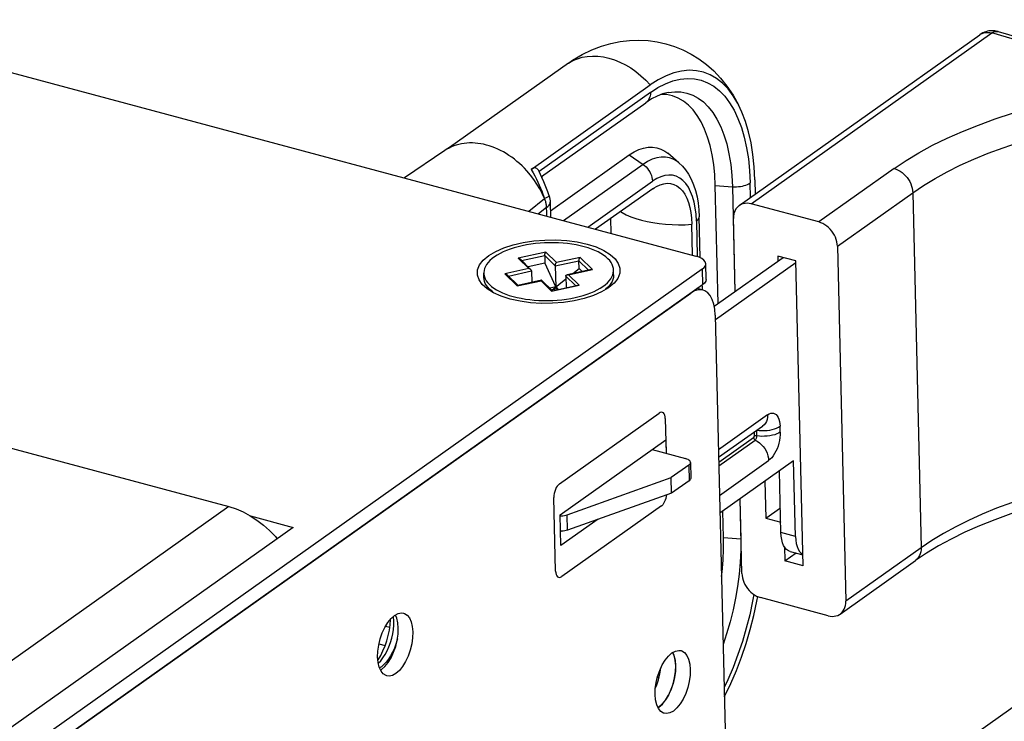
# Model space of a CAD drawing. Header units: millimetres. Extents: x 6 to 414, y 7 to 290.
# Tile 273 of 341: x 179.88 to 184.43, y 152.11 to 155.36. Entities that reach past the tile are written whole.
import ezdxf

# ---------------------------------------------------------------- set-up
doc = ezdxf.new("R2010")
doc.units = ezdxf.units.MM
doc.header["$LTSCALE"] = 23.1
doc.layers.get('0').update_dxf_attribs({"linetype": 'CONTINUOUS'})
for name, color, linetype in [('_103596', 7, 'CONTINUOUS'), ('_110275', 7, 'CONTINUOUS'), ('_36942', 7, 'CONTINUOUS'), ('_4120', 7, 'CONTINUOUS'), ('_50440', 7, 'CONTINUOUS'), ('_55275', 7, 'CONTINUOUS'), ('_60383', 7, 'CONTINUOUS')]:
    doc.layers.add(name, color=color, linetype=linetype)

msp = doc.modelspace()

# ---------------------------------------------------------------- linework, layer by layer
at = {"color": 4, "linetype": 'Continuous'}
for p, q in [((182.3748, 153.2132), (182.8356, 153.5399)), ((182.8637, 153.5144), (182.8675, 153.3534)), ((182.3569, 152.809), (182.3488, 153.1492)), ((182.8457, 153.1102), (182.385, 152.7835))]:
    msp.add_line(p, q, dxfattribs=at)
at = {"color": 7, "linetype": 'Continuous'}
msp.add_line((185.6458, 153.0124), (183.8138, 151.713), dxfattribs=at)
at = {"color": 4, "linetype": 'Continuous'}
for points in [[(182.8637, 153.5144), (182.863, 153.5227), (182.8613, 153.53), (182.8586, 153.5359), (182.855, 153.5404), (182.8508, 153.543), (182.8461, 153.5439), (182.8409, 153.5428), (182.8356, 153.5399)], [(182.3748, 153.2132), (182.3696, 153.2086), (182.3646, 153.2024), (182.36, 153.195), (182.356, 153.1864), (182.3528, 153.1773), (182.3505, 153.1678), (182.3491, 153.1584), (182.3488, 153.1492)], [(182.8554, 153.1201), (182.8591, 153.1257), (182.8625, 153.1322), (182.8655, 153.1392), (182.868, 153.1466), (182.8698, 153.1542), (182.8711, 153.1618)], [(182.8457, 153.1102), (182.8473, 153.1114), (182.849, 153.1129), (182.8506, 153.1144), (182.8523, 153.1162), (182.8538, 153.118), (182.8554, 153.1201)], [(182.3569, 152.809), (182.3569, 152.8076), (182.357, 152.8062), (182.3571, 152.8047), (182.3572, 152.8034), (182.3574, 152.8021), (182.3576, 152.8007)], [(182.3576, 152.8007), (182.3593, 152.7934), (182.362, 152.7874), (182.3655, 152.783), (182.3698, 152.7803), (182.3745, 152.7795), (182.3797, 152.7805), (182.385, 152.7835)]]:
    msp.add_lwpolyline(points, dxfattribs=at)
at = {"layer": '_103596', "color": 7, "linetype": 'Continuous'}
for p, q in [((183.0901, 154.0339), (183.4082, 154.2595)), ((183.0954, 153.9719), (183.4677, 154.236)), ((183.3366, 153.5315), (183.1096, 153.3705)), ((183.3131, 153.4784), (183.1105, 153.3346)), ((183.2746, 153.451), (183.275, 153.4323)), ((183.2871, 153.4343), (183.2865, 153.4595)), ((183.3954, 153.4519), (183.3947, 153.4788)), ((183.2724, 153.4257), (183.111, 153.3113)), ((183.1114, 153.2961), (183.2793, 153.4152)), ((182.8026, 153.3709), (182.9574, 153.3293)), ((183.1146, 153.159), (183.3416, 153.32)), ((183.4574, 153.3185), (183.1166, 153.0767)), ((183.4657, 152.9693), (183.4574, 153.3185)), ((182.9723, 153.2988), (182.891, 153.2412)), ((182.9723, 153.2988), (182.974, 153.2272)), ((182.9803, 153.3113), (182.982, 153.2397)), ((183.3985, 152.9874), (183.3917, 153.2719)), ((182.4102, 153.0697), (182.891, 153.2412)), ((182.8927, 153.1695), (182.891, 153.2412)), ((182.974, 153.2272), (182.8927, 153.1695)), ((182.8927, 153.1695), (182.4119, 152.9981)), ((182.4041, 153.0678), (182.4102, 153.0697)), ((182.4119, 152.9981), (182.4102, 153.0697)), ((183.4657, 152.9693), (183.3985, 152.9874)), ((183.4409, 152.9002), (183.4998, 152.8844))]:
    msp.add_line(p, q, dxfattribs=at)
for points in [[(183.3366, 153.5315), (183.344, 153.5359), (183.3512, 153.5386), (183.3582, 153.5396), (183.3649, 153.5389), (183.3711, 153.5365), (183.3768, 153.5325), (183.3818, 153.5268), (183.3861, 153.5197), (183.3896, 153.5112), (183.3922, 153.5014), (183.3939, 153.4906), (183.3947, 153.4788)], [(183.3366, 153.5315), (183.3362, 153.5207), (183.3343, 153.5104), (183.3311, 153.501), (183.3266, 153.4925), (183.3208, 153.4851), (183.3139, 153.4789), (183.3131, 153.4784)], [(183.3954, 153.4519), (183.388, 153.4474), (183.3793, 153.4433), (183.3696, 153.4398), (183.3589, 153.4369), (183.3475, 153.4346), (183.3355, 153.4331), (183.3233, 153.4323), (183.311, 153.4322), (183.2988, 153.4329), (183.2871, 153.4343)], [(183.2885, 153.4609), (183.2982, 153.4597), (183.3103, 153.459), (183.3226, 153.4591), (183.3349, 153.4599), (183.3468, 153.4615), (183.3582, 153.4638), (183.3689, 153.4667), (183.3787, 153.4702), (183.3873, 153.4743), (183.3947, 153.4788)], [(183.3954, 153.4519), (183.3951, 153.4394), (183.394, 153.4266), (183.3919, 153.4135), (183.3889, 153.4004), (183.3851, 153.3875), (183.3805, 153.3751), (183.3752, 153.3632), (183.3693, 153.3522), (183.3629, 153.3423), (183.3561, 153.3334), (183.349, 153.3261), (183.3416, 153.32)], [(183.2724, 153.4257), (183.2731, 153.4265), (183.2737, 153.4274), (183.2743, 153.4285), (183.2747, 153.4297), (183.275, 153.431), (183.275, 153.4323)], [(183.2724, 153.4257), (183.2726, 153.4237), (183.2733, 153.4216), (183.2744, 153.4196), (183.2758, 153.4178), (183.2775, 153.4163), (183.2793, 153.4152)], [(183.2871, 153.4343), (183.2849, 153.4345), (183.2826, 153.4345), (183.2804, 153.4342), (183.2783, 153.4338), (183.2765, 153.4331), (183.275, 153.4323)], [(183.2793, 153.4152), (183.2809, 153.4165), (183.2824, 153.4184), (183.2837, 153.4206), (183.2849, 153.4231), (183.2859, 153.4259), (183.2866, 153.4287), (183.287, 153.4316), (183.2871, 153.4343)], [(183.2793, 153.4152), (183.2893, 153.4096), (183.2989, 153.4026), (183.3079, 153.3946), (183.3161, 153.3855), (183.3234, 153.3755), (183.3296, 153.3649), (183.3346, 153.3539), (183.3383, 153.3425), (183.3407, 153.3312), (183.3416, 153.32)], [(182.9803, 153.3113), (182.9802, 153.3123), (182.9792, 153.3157), (182.9769, 153.319), (182.9735, 153.3221), (182.9691, 153.3249), (182.9637, 153.3273), (182.9574, 153.3293)], [(182.9723, 153.2988), (182.9761, 153.302), (182.9787, 153.3053), (182.98, 153.3088), (182.9803, 153.3113)], [(182.982, 153.2397), (182.9817, 153.2372), (182.9803, 153.2337), (182.9778, 153.2304), (182.974, 153.2272)], [(182.3784, 153.0646), (182.3836, 153.0647), (182.3907, 153.0653), (182.3976, 153.0663), (182.4041, 153.0678)], [(182.4119, 152.9981), (182.4058, 152.9962), (182.3993, 152.9947), (182.3924, 152.9937), (182.3853, 152.9931), (182.3825, 152.993)], [(183.4409, 152.9002), (183.4328, 152.9034), (183.4245, 152.9093), (183.4172, 152.9175), (183.411, 152.9279), (183.4059, 152.9403), (183.4021, 152.9545), (183.3996, 152.9702), (183.3985, 152.9874)], [(183.4657, 152.9693), (183.4668, 152.9521), (183.4693, 152.9365), (183.4731, 152.9223), (183.4782, 152.9099), (183.4845, 152.8995), (183.4918, 152.8913), (183.4997, 152.8856)], [(181.5355, 152.3965), (181.5368, 152.3984), (181.5483, 152.4184), (181.5588, 152.4399), (181.5682, 152.4628), (181.5763, 152.4868), (181.5831, 152.5115), (181.5883, 152.5365), (181.592, 152.5613), (181.5939, 152.5853), (181.594, 152.5871)], [(181.6091, 152.5784), (181.608, 152.5965), (181.6075, 152.5998)], [(181.5372, 152.383), (181.5481, 152.3944), (181.5587, 152.4081), (181.5687, 152.4236), (181.5779, 152.4407), (181.5861, 152.4591), (181.5933, 152.4785), (181.5992, 152.4985), (181.6038, 152.5189), (181.6071, 152.5392), (181.6089, 152.5592), (181.6091, 152.5784)], [(181.6253, 152.4958), (181.6244, 152.4916), (181.6184, 152.4715), (181.6113, 152.4522), (181.6031, 152.434), (181.594, 152.417), (181.5841, 152.4016), (181.5736, 152.3879)], [(181.5736, 152.3879), (181.5626, 152.3764), (181.5514, 152.3671), (181.5428, 152.3619)]]:
    msp.add_lwpolyline(points, dxfattribs=at)
at = {"layer": '_110275', "color": 7, "linetype": 'Continuous'}
for p, q in [((183.2051, 154.4991), (184.3177, 155.2895)), ((183.2609, 154.5071), (184.3734, 155.2975)), ((184.6256, 155.2246), (184.3734, 155.2975)), ((184.3984, 155.305), (184.4034, 155.304)), ((184.4034, 155.304), (184.4014, 155.3045)), ((184.4034, 155.304), (184.6555, 155.2311)), ((183.922, 154.6709), (183.5735, 154.4234)), ((183.6597, 154.3113), (184.0082, 154.5589)), ((184.0082, 154.5589), (184.047, 152.9171)), ((183.5735, 154.4234), (183.2609, 154.5071)), ((183.1869, 154.1026), (183.1789, 154.4401)), ((183.6597, 154.3113), (183.6986, 152.6695)), ((183.4676, 154.2436), (183.3835, 154.2661)), ((183.3835, 154.2661), (183.3841, 154.2424)), ((183.501, 152.8337), (183.4676, 154.2436)), ((183.3247, 153.2243), (183.3287, 153.0533)), ((183.2178, 152.7983), (183.2097, 153.1428)), ((183.3287, 153.0533), (183.3958, 153.1015)), ((183.3287, 153.0533), (183.3974, 153.0349)), ((183.4154, 152.9206), (183.4169, 152.8562)), ((184.047, 152.9171), (183.6986, 152.6695)), ((183.4169, 152.8562), (183.4684, 152.8928)), ((183.6725, 152.6105), (184.0209, 152.8581)), ((183.501, 152.8337), (183.4169, 152.8562)), ((183.6167, 152.6025), (183.304, 152.6863))]:
    msp.add_line(p, q, dxfattribs=at)
for points in [[(184.4014, 155.3045), (184.3942, 155.3062), (184.3871, 155.3073), (184.3801, 155.3079), (184.3732, 155.3079), (184.3664, 155.3075), (184.3596, 155.3067), (184.3529, 155.3054), (184.3462, 155.3035), (184.3393, 155.3012), (184.3323, 155.2981), (184.325, 155.2942), (184.3177, 155.2895)], [(184.3215, 155.292), (184.3291, 155.2957), (184.3372, 155.2984), (184.3458, 155.2999), (184.3548, 155.3002), (184.364, 155.2994), (184.3734, 155.2975)], [(184.3734, 155.2975), (184.3798, 155.3011), (184.3862, 155.3036), (184.3924, 155.3049), (184.3984, 155.305)], [(183.922, 154.6709), (183.9771, 154.7079), (184.0363, 154.7436), (184.0995, 154.778), (184.1666, 154.8109), (184.2373, 154.8422), (184.3115, 154.8719), (184.389, 154.8999), (184.4695, 154.926), (184.5527, 154.9503), (184.6386, 154.9727)], [(184.0082, 154.5589), (184.0577, 154.5922), (184.1109, 154.6245), (184.1675, 154.6557), (184.2274, 154.6855), (184.2905, 154.7141), (184.3566, 154.7413), (184.4256, 154.767), (184.4972, 154.7912), (184.5714, 154.8138), (184.6478, 154.8347)], [(183.922, 154.6709), (183.9314, 154.6678), (183.9407, 154.6637), (183.9499, 154.6585), (183.9587, 154.6523), (183.967, 154.6452), (183.9749, 154.6373), (183.982, 154.6288), (183.9885, 154.6196), (183.9941, 154.61), (183.9989, 154.5999), (184.0027, 154.5897), (184.0056, 154.5794), (184.0074, 154.569), (184.0082, 154.5589)], [(183.2051, 154.4991), (183.2021, 154.4968), (183.196, 154.4911), (183.1907, 154.4844), (183.1864, 154.4768), (183.183, 154.4685), (183.1806, 154.4596), (183.1793, 154.4501), (183.1789, 154.4401)], [(183.2609, 154.5071), (183.2514, 154.5091), (183.2421, 154.5099), (183.2331, 154.5095), (183.2245, 154.508), (183.2164, 154.5054), (183.2089, 154.5016), (183.2051, 154.4991)], [(183.6186, 154.3976), (183.6103, 154.4047), (183.6015, 154.4109), (183.5924, 154.4161), (183.5831, 154.4202), (183.5735, 154.4234)], [(183.6597, 154.3113), (183.6589, 154.3216), (183.6571, 154.3319), (183.6542, 154.3423), (183.6504, 154.3525), (183.6457, 154.3625), (183.64, 154.3721), (183.6336, 154.3812), (183.6264, 154.3898), (183.6186, 154.3976)], [(184.6867, 153.1929), (184.6103, 153.1719), (184.5361, 153.1494), (184.4645, 153.1252), (184.3955, 153.0995), (184.3294, 153.0723), (184.2663, 153.0437), (184.2064, 153.0138), (184.1497, 152.9827), (184.0966, 152.9504), (184.047, 152.9171)], [(184.7035, 153.1443), (184.62, 153.1225), (184.5393, 153.099), (184.4617, 153.0737), (184.3872, 153.0468), (184.3163, 153.0183), (184.2491, 152.9885), (184.1857, 152.9574), (184.1265, 152.9252), (184.0715, 152.892), (184.0209, 152.8581)], [(184.047, 152.9171), (184.0468, 152.9072), (184.0454, 152.8977), (184.043, 152.8888), (184.0396, 152.8805), (184.0353, 152.8729), (184.03, 152.8662), (184.0239, 152.8604), (184.0209, 152.8581)], [(183.2178, 152.7983), (183.2186, 152.788), (183.2204, 152.7777), (183.2233, 152.7674), (183.2271, 152.7571), (183.2319, 152.7472), (183.2375, 152.7376), (183.244, 152.7284), (183.2511, 152.7199), (183.2589, 152.712), (183.2672, 152.705), (183.276, 152.6988), (183.2852, 152.6936), (183.2945, 152.6894), (183.304, 152.6863)], [(183.6724, 152.6105), (183.6755, 152.6128), (183.6816, 152.6186), (183.6868, 152.6253), (183.6912, 152.6328), (183.6945, 152.6411), (183.6969, 152.6501), (183.6983, 152.6595), (183.6986, 152.6695)], [(183.6167, 152.6025), (183.6262, 152.6006), (183.6354, 152.5998), (183.6444, 152.6001), (183.653, 152.6016), (183.6611, 152.6043), (183.6686, 152.608), (183.6724, 152.6105)]]:
    msp.add_lwpolyline(points, dxfattribs=at)
at = {"layer": '_36942', "color": 7, "linetype": 'Continuous'}
for p, q in [((182.4162, 155.1586), (181.8658, 154.7682)), ((182.4162, 155.1586), (182.4353, 155.1714)), ((182.2438, 154.6667), (182.7942, 155.0571)), ((182.795, 155.0223), (182.2809, 154.6576)), ((182.8776, 155.0226), (182.8777, 155.0226)), ((182.2919, 154.633), (182.7741, 154.975)), ((182.8005, 154.9922), (182.7741, 154.975)), ((181.8454, 154.754), (181.6581, 154.627)), ((181.8561, 154.7616), (181.8449, 154.7536)), ((181.8538, 154.7594), (181.8454, 154.754)), ((181.856, 154.7615), (181.8658, 154.7682)), ((182.3325, 154.4745), (182.6975, 154.7334)), ((182.6975, 154.7334), (182.7609, 154.6898)), ((182.927, 154.6969), (182.875, 154.741)), ((182.7609, 154.6898), (182.394, 154.4295)), ((182.2809, 154.6576), (182.281, 154.6573)), ((182.295, 154.6259), (182.2948, 154.6351)), ((182.5054, 154.3996), (182.8048, 154.612)), ((183.0949, 154.592), (183.1739, 154.5866)), ((183.1079, 154.0465), (183.0949, 154.592)), ((183.1739, 154.5866), (183.1854, 154.1015)), ((183.258, 154.5367), (183.2564, 154.6039)), ((183.2775, 154.6188), (183.2791, 154.5517)), ((182.8056, 154.5771), (182.5416, 154.3899)), ((182.8056, 154.5771), (182.8127, 154.5819)), ((182.2331, 154.4727), (182.3059, 154.5317)), ((182.3316, 154.5156), (182.3332, 154.4458)), ((182.3153, 154.4905), (182.2775, 154.4608)), ((182.3159, 154.4687), (182.3153, 154.4905)), ((182.3164, 154.4503), (182.3159, 154.4687)), ((182.6106, 154.4388), (182.6122, 154.371)), ((182.9903, 154.2695), (182.9869, 154.4127)), ((183.008, 154.4277), (183.0118, 154.2657)), ((183.0252, 154.2579), (183.0208, 154.4476)), ((183.2081, 153.1417), (183.2125, 152.9574)), ((183.1335, 152.9627), (183.1306, 153.0867)), ((183.2125, 152.9574), (183.1335, 152.9627)), ((183.2141, 152.9573), (183.2125, 152.9574)), ((182.8357, 152.3204), (182.8265, 152.3138))]:
    msp.add_line(p, q, dxfattribs=at)
for points in [[(182.4353, 155.1715), (182.4798, 155.1976), (182.5243, 155.219), (182.5684, 155.236), (182.6122, 155.2489), (182.6558, 155.2578), (182.699, 155.263), (182.7418, 155.2645), (182.7841, 155.2624), (182.826, 155.2567), (182.867, 155.2475)], [(182.867, 155.2475), (182.9066, 155.2351), (182.9454, 155.2192), (182.983, 155.2), (183.0194, 155.1773), (183.0543, 155.1513), (183.0877, 155.1217), (183.1193, 155.0885), (183.1492, 155.0516), (183.1771, 155.0106), (183.2026, 154.9656)], [(182.4162, 155.1586), (182.4361, 155.1697), (182.4573, 155.1786), (182.4796, 155.1851), (182.503, 155.1892), (182.5272, 155.1909), (182.5522, 155.1901), (182.5777, 155.1869), (182.6034, 155.1812)], [(182.6034, 155.1812), (182.6291, 155.1731), (182.6545, 155.1627), (182.6796, 155.1502), (182.7041, 155.1355), (182.7281, 155.1187), (182.7512, 155.0999), (182.7733, 155.0794), (182.7942, 155.0571)], [(183.2026, 154.9655), (183.1993, 154.9718), (183.1779, 155.0075), (183.1542, 155.0387), (183.1284, 155.0654), (183.1007, 155.0872), (183.0712, 155.1042), (183.0401, 155.1162), (183.0076, 155.1231), (182.9738, 155.1249), (182.9391, 155.1215), (182.9035, 155.113), (182.8674, 155.0994), (182.831, 155.0807), (182.7942, 155.0571)], [(182.795, 155.0223), (182.8301, 155.0448), (182.8649, 155.0626), (182.8994, 155.0756), (182.9334, 155.0837), (182.9665, 155.0869), (182.9987, 155.0853), (183.0297, 155.0787), (183.0594, 155.0673), (183.0876, 155.051), (183.1141, 155.0302), (183.1387, 155.0047), (183.1613, 154.9749), (183.1818, 154.9408), (183.2, 154.9027), (183.2158, 154.8608), (183.2292, 154.8154), (183.24, 154.7667), (183.2482, 154.715), (183.2536, 154.6608), (183.2564, 154.6039)], [(182.795, 155.0223), (182.7948, 155.0139), (182.7935, 155.0059), (182.7914, 154.9985), (182.7885, 154.9917), (182.7847, 154.9855), (182.78, 154.98), (182.7741, 154.9751)], [(182.8776, 155.0226), (182.8515, 155.0158), (182.8265, 155.0058), (182.8005, 154.9922)], [(183.0949, 154.592), (183.0925, 154.6417), (183.0878, 154.689), (183.0806, 154.7341), (183.0712, 154.7766), (183.0595, 154.8163), (183.0457, 154.8529), (183.0298, 154.8861), (183.0119, 154.9158), (182.9922, 154.9419), (182.9707, 154.9641), (182.9476, 154.9823), (182.923, 154.9965), (182.8971, 155.0064), (182.87, 155.0122), (182.8456, 155.0135)], [(182.8777, 155.0226), (182.9084, 155.0259), (182.9363, 155.0248), (182.9639, 155.0195), (182.9906, 155.0099), (183.0159, 154.9962), (183.0399, 154.9783), (183.0625, 154.9561), (183.0835, 154.9297), (183.1028, 154.8989), (183.1201, 154.8641), (183.135, 154.8263), (183.1477, 154.7848), (183.1582, 154.7387), (183.1662, 154.6896), (183.1714, 154.6388), (183.1739, 154.5866)], [(183.2775, 154.6188), (183.2746, 154.6784), (183.2689, 154.7353), (183.2603, 154.7894), (183.249, 154.8404), (183.235, 154.888), (183.2184, 154.9319), (183.2026, 154.9655)], [(181.9216, 154.7851), (181.9094, 154.7824), (181.8976, 154.7791), (181.8862, 154.7751), (181.8751, 154.7705), (181.8643, 154.7653), (181.8538, 154.7594)], [(181.998, 154.7871), (181.9849, 154.7885), (181.9719, 154.7891), (181.959, 154.7891), (181.9463, 154.7885), (181.9338, 154.7871), (181.9216, 154.7851)], [(182.0762, 154.7662), (182.0631, 154.7712), (182.05, 154.7756), (182.037, 154.7794), (182.024, 154.7826), (182.011, 154.7852), (181.998, 154.7871)], [(182.6975, 154.7334), (182.7197, 154.7474), (182.7415, 154.7581), (182.7632, 154.7655), (182.7844, 154.7694), (182.805, 154.7699), (182.8249, 154.767), (182.8439, 154.7606), (182.8619, 154.7509), (182.875, 154.741)], [(181.8658, 154.7682), (181.8593, 154.7638), (181.856, 154.7615)], [(182.1538, 154.7228), (182.1413, 154.7314), (182.1286, 154.7395), (182.1156, 154.7471), (182.1026, 154.7541), (182.0894, 154.7604), (182.0762, 154.7662)], [(182.927, 154.6969), (182.9176, 154.7042), (182.9009, 154.7139), (182.883, 154.7205), (182.8643, 154.7238), (182.8447, 154.7238), (182.8241, 154.7203), (182.803, 154.7133), (182.7819, 154.7031), (182.7609, 154.6898)], [(182.2236, 154.6601), (182.2127, 154.6717), (182.2015, 154.6829), (182.1901, 154.6935), (182.1783, 154.7037), (182.1662, 154.7135), (182.1538, 154.7228)], [(182.7609, 154.6898), (182.7683, 154.6842), (182.7751, 154.6779), (182.7814, 154.671), (182.787, 154.6636), (182.792, 154.6557), (182.7963, 154.6473), (182.7998, 154.6386), (182.8024, 154.6297), (182.804, 154.6208), (182.8047, 154.612)], [(182.927, 154.6969), (182.9428, 154.682), (182.9577, 154.6644), (182.9715, 154.6441), (182.9839, 154.6212), (182.9946, 154.5959), (183.0036, 154.5687), (183.0106, 154.54), (183.0158, 154.51), (183.0191, 154.4792), (183.0208, 154.4476)], [(182.3059, 154.5317), (182.2954, 154.5544), (182.2836, 154.5768), (182.2703, 154.5988), (182.2558, 154.6202), (182.2402, 154.6406), (182.2236, 154.6601)], [(182.2809, 154.6576), (182.2776, 154.6635), (182.2738, 154.6679), (182.2697, 154.671), (182.2652, 154.6728), (182.2604, 154.6733), (182.2552, 154.6724), (182.2497, 154.6703), (182.2438, 154.6667)], [(182.2438, 154.6668), (182.2524, 154.6512), (182.2604, 154.6361), (182.2679, 154.6214), (182.2748, 154.6072), (182.2814, 154.5931), (182.2874, 154.5797), (182.2924, 154.568), (182.297, 154.5566), (182.3016, 154.5443), (182.3059, 154.5317)], [(182.3268, 154.5439), (182.3205, 154.5625), (182.3115, 154.5864), (182.3024, 154.6089), (182.2933, 154.6298), (182.281, 154.6573)], [(183.008, 154.4277), (183.0063, 154.4589), (183.0027, 154.4881), (182.9973, 154.5156), (182.9901, 154.5408), (182.9812, 154.5636), (182.9707, 154.5838), (182.9587, 154.6011), (182.9453, 154.6155), (182.9306, 154.6266), (182.9147, 154.6346), (182.8979, 154.6392), (182.8803, 154.6405), (182.8619, 154.6383), (182.8431, 154.6329), (182.8241, 154.6241), (182.8048, 154.612)], [(182.8127, 154.5819), (182.8228, 154.5879), (182.8398, 154.5957), (182.8566, 154.6006), (182.8729, 154.6025), (182.8887, 154.6014), (182.9037, 154.5973), (182.9178, 154.5902), (182.931, 154.5802), (182.9429, 154.5674), (182.9537, 154.552), (182.963, 154.534), (182.971, 154.5136), (182.9774, 154.4911), (182.9822, 154.4666), (182.9853, 154.4405), (182.9869, 154.4127)], [(183.1739, 154.5866), (183.1834, 154.5862), (183.1928, 154.5864), (183.2021, 154.587), (183.2112, 154.5881), (183.2201, 154.5896), (183.2286, 154.5916), (183.2366, 154.5941), (183.244, 154.597), (183.2506, 154.6002), (183.2564, 154.6038)], [(182.3268, 154.5439), (182.3268, 154.5434), (182.3256, 154.542), (182.3229, 154.54), (182.3187, 154.5376), (182.3129, 154.5348), (182.3058, 154.5317)], [(182.3268, 154.5439), (182.3288, 154.5367), (182.3303, 154.5294), (182.3312, 154.522), (182.3316, 154.5156)], [(182.3153, 154.4905), (182.3152, 154.4927), (182.315, 154.495), (182.3148, 154.4974), (182.3146, 154.4998), (182.3142, 154.5022), (182.3139, 154.5047), (182.3134, 154.5073), (182.3129, 154.5099), (182.3123, 154.5126), (182.3116, 154.5152), (182.3109, 154.5179), (182.31, 154.5206), (182.3091, 154.5234), (182.3082, 154.5261), (182.3071, 154.5289), (182.3058, 154.5317)], [(182.3153, 154.4905), (182.3215, 154.4955), (182.3263, 154.5008), (182.3296, 154.5063), (182.3313, 154.5119), (182.3316, 154.5156)], [(182.6569, 154.4717), (182.6641, 154.4671), (182.6836, 154.4571), (182.705, 154.4478), (182.7284, 154.4394), (182.7535, 154.4319)], [(182.7535, 154.4319), (182.7795, 154.4256), (182.8069, 154.4203), (182.8355, 154.4162), (182.8649, 154.4131), (182.895, 154.4112), (182.9256, 154.4105), (182.9563, 154.411), (182.9869, 154.4127)], [(183.008, 154.4277), (183.0127, 154.4314), (183.0163, 154.4354), (183.0189, 154.4394), (183.0203, 154.4436), (183.0208, 154.4476)], [(183.1235, 152.784), (183.1263, 152.8053), (183.1311, 152.8589), (183.1335, 152.9113), (183.1335, 152.9627)], [(183.2125, 152.9574), (183.2125, 152.9047), (183.21, 152.8503), (183.2051, 152.7943), (183.1977, 152.738), (183.1884, 152.6836), (183.1771, 152.6295), (183.1633, 152.5743), (183.1474, 152.5193), (183.131, 152.4698)], [(183.2732, 152.7008), (183.2678, 152.6695), (183.2544, 152.6069), (183.2385, 152.5447), (183.2203, 152.4831), (183.1999, 152.4227), (183.1772, 152.3638), (183.1526, 152.3067), (183.1357, 152.2715)], [(183.1367, 152.2276), (183.1392, 152.2323), (183.1669, 152.2899), (183.1927, 152.3497), (183.2164, 152.4115), (183.2379, 152.4748), (183.257, 152.5392), (183.2736, 152.6044), (183.2876, 152.6699), (183.2912, 152.6909)]]:
    msp.add_lwpolyline(points, dxfattribs=at)
at = {"layer": '_4120', "color": 7, "linetype": 'Continuous'}
for p, q in [((182.3114, 154.2835), (182.1835, 154.2557)), ((182.1995, 154.2453), (182.3065, 154.2685)), ((182.3065, 154.2685), (182.3553, 154.2207)), ((182.3065, 154.2685), (182.3073, 154.2327)), ((182.3602, 154.2356), (182.3114, 154.2835)), ((182.1835, 154.2557), (182.2323, 154.2078)), ((182.2427, 154.2029), (182.1938, 154.2508)), ((182.3073, 154.2327), (182.2295, 154.2158)), ((182.3073, 154.2327), (182.3632, 154.1107)), ((182.3553, 154.2207), (182.4649, 154.2445)), ((182.4698, 154.2594), (182.3602, 154.2356)), ((182.4649, 154.2445), (182.5093, 154.201)), ((182.4658, 154.2087), (182.4649, 154.2445)), ((182.5267, 154.2036), (182.4698, 154.2594)), ((182.0253, 154.1652), (182.0248, 154.1867)), ((182.2323, 154.2078), (182.1227, 154.184)), ((182.1249, 154.1835), (182.1227, 154.184)), ((182.1227, 154.184), (182.1797, 154.1281)), ((182.1831, 154.1301), (182.133, 154.1791)), ((182.1387, 154.1736), (182.2457, 154.1968)), ((182.2457, 154.1968), (182.247, 154.144)), ((182.3553, 154.2207), (182.3576, 154.1228)), ((182.5205, 154.2034), (182.4109, 154.1796)), ((182.4171, 154.1797), (182.5267, 154.2036)), ((182.466, 154.1319), (182.4171, 154.1797)), ((182.4361, 154.1851), (182.4658, 154.2087)), ((182.4658, 154.2087), (182.4801, 154.1946)), ((182.6252, 154.1794), (182.6246, 154.2009)), ((182.1797, 154.1281), (182.2893, 154.1519)), ((182.2917, 154.1537), (182.1821, 154.1299)), ((182.2893, 154.1519), (182.3381, 154.1041)), ((182.3415, 154.106), (182.2933, 154.1532)), ((182.3381, 154.1041), (182.466, 154.1319)), ((182.3393, 154.1082), (182.4044, 154.16)), ((182.3405, 154.1058), (182.4597, 154.1317)), ((182.4041, 154.1728), (182.4485, 154.1293)), ((182.4041, 154.1728), (182.4054, 154.1199)), ((182.6217, 154.1577), (182.6177, 154.1482)), ((182.3576, 154.1228), (182.3304, 154.1169)), ((182.3511, 154.1081), (182.3576, 154.1228)), ((182.3576, 154.1228), (182.3687, 154.1119))]:
    msp.add_line(p, q, dxfattribs=at)
for points in [[(182.5987, 154.2533), (182.5893, 154.2617), (182.5785, 154.2698), (182.5665, 154.2774), (182.5532, 154.2847), (182.5387, 154.2914), (182.5232, 154.2977), (182.5067, 154.3034), (182.4892, 154.3086), (182.4709, 154.3132), (182.4518, 154.3172), (182.4321, 154.3205), (182.4119, 154.3232), (182.3912, 154.3253), (182.3701, 154.3267), (182.3489, 154.3274), (182.3275, 154.3274), (182.3061, 154.3267), (182.2848, 154.3254), (182.2637, 154.3234), (182.2429, 154.3207), (182.2225, 154.3174), (182.2027, 154.3135), (182.1835, 154.3089), (182.165, 154.3038), (182.1473, 154.2981), (182.1305, 154.2918), (182.1147, 154.2851), (182.1, 154.2779), (182.0864, 154.2703), (182.074, 154.2623), (182.063, 154.254), (182.0532, 154.2453), (182.0448, 154.2364), (182.0378, 154.2273), (182.0323, 154.2179), (182.0283, 154.2085), (182.0258, 154.199), (182.0248, 154.1895), (182.0248, 154.1867)], [(182.3065, 154.2685), (182.3065, 154.2691), (182.3065, 154.2697), (182.3066, 154.2704), (182.3066, 154.271), (182.3067, 154.2717), (182.3068, 154.2724), (182.3069, 154.2732), (182.3071, 154.2739), (182.3073, 154.2747), (182.3075, 154.2755), (182.3078, 154.2764), (182.308, 154.2772), (182.3084, 154.2781), (182.3087, 154.2789), (182.3091, 154.2798), (182.3095, 154.2806), (182.3099, 154.2814), (182.3104, 154.2822), (182.3109, 154.2828), (182.3114, 154.2835)], [(182.1938, 154.2508), (182.1931, 154.2514), (182.1923, 154.2521), (182.1915, 154.2527), (182.1905, 154.2533), (182.1895, 154.2538), (182.1884, 154.2543), (182.1872, 154.2547), (182.186, 154.2551), (182.1848, 154.2554), (182.1835, 154.2557)], [(182.3553, 154.2207), (182.3553, 154.2212), (182.3553, 154.2219), (182.3554, 154.2225), (182.3554, 154.2231), (182.3555, 154.2238), (182.3556, 154.2245), (182.3558, 154.2253), (182.3559, 154.226), (182.3561, 154.2268), (182.3563, 154.2277), (182.3566, 154.2285), (182.3569, 154.2293), (182.3572, 154.2302), (182.3575, 154.2311), (182.3579, 154.2319), (182.3583, 154.2327)], [(182.3583, 154.2327), (182.3588, 154.2335), (182.3592, 154.2343), (182.3597, 154.235), (182.3602, 154.2356)], [(182.4649, 154.2445), (182.4649, 154.2451), (182.4649, 154.2457), (182.465, 154.2463), (182.465, 154.247), (182.4651, 154.2477), (182.4652, 154.2484), (182.4654, 154.2491), (182.4655, 154.2499), (182.4657, 154.2507), (182.4659, 154.2515), (182.4662, 154.2523), (182.4665, 154.2532), (182.4668, 154.254), (182.4671, 154.2549), (182.4675, 154.2557), (182.4679, 154.2566), (182.4683, 154.2574), (182.4688, 154.2581), (182.4693, 154.2588), (182.4698, 154.2594)], [(182.6246, 154.2009), (182.6241, 154.2076), (182.622, 154.2171), (182.6184, 154.2264), (182.6133, 154.2356), (182.6068, 154.2446), (182.5987, 154.2533)], [(182.0248, 154.1867), (182.0254, 154.1799), (182.0274, 154.1705), (182.031, 154.1611), (182.0361, 154.1519), (182.0427, 154.1429), (182.0508, 154.1342)], [(182.133, 154.1791), (182.1323, 154.1797), (182.1316, 154.1804), (182.1307, 154.181), (182.1298, 154.1815), (182.1287, 154.1821), (182.1276, 154.1826), (182.1265, 154.183), (182.1252, 154.1834), (182.1249, 154.1835)], [(182.2427, 154.2029), (182.2426, 154.2029), (182.2419, 154.2036), (182.2412, 154.2042), (182.2403, 154.2048), (182.2393, 154.2054), (182.2383, 154.2059), (182.2372, 154.2064), (182.236, 154.2069), (182.2348, 154.2072), (182.2336, 154.2076), (182.2323, 154.2078)], [(182.2457, 154.1968), (182.2457, 154.1974), (182.2456, 154.198), (182.2454, 154.1986), (182.2452, 154.1992), (182.245, 154.1998), (182.2446, 154.2004), (182.2443, 154.201), (182.2438, 154.2017), (182.2432, 154.2023), (182.2427, 154.2029)], [(182.4041, 154.1728), (182.4042, 154.1733), (182.4042, 154.1739), (182.4043, 154.1745), (182.4045, 154.175), (182.4048, 154.1755), (182.4051, 154.1761), (182.4054, 154.1766), (182.4059, 154.1771), (182.4064, 154.1775), (182.407, 154.178), (182.4076, 154.1784), (182.4084, 154.1788), (182.4092, 154.1791), (182.4102, 154.1794), (182.4109, 154.1796)], [(182.4109, 154.1796), (182.4112, 154.1797), (182.4123, 154.1798), (182.4134, 154.1799), (182.4146, 154.1799), (182.4159, 154.1799), (182.4171, 154.1797)], [(182.5205, 154.2034), (182.5208, 154.2035), (182.5219, 154.2037), (182.523, 154.2038), (182.5242, 154.2038), (182.5255, 154.2037), (182.5267, 154.2036)], [(182.6047, 154.1511), (182.6116, 154.1603), (182.6171, 154.1696), (182.6212, 154.179), (182.6237, 154.1885), (182.6246, 154.198), (182.6246, 154.2009)], [(182.6252, 154.1794), (182.6252, 154.1767), (182.6242, 154.1672), (182.6217, 154.1577)], [(182.028, 154.1489), (182.0259, 154.1583), (182.0253, 154.1652)], [(182.0513, 154.1127), (182.0433, 154.1214), (182.0367, 154.1304), (182.0316, 154.1395), (182.028, 154.1489)], [(182.0508, 154.1342), (182.0602, 154.1258), (182.0709, 154.1178)], [(182.2917, 154.1537), (182.2916, 154.1537), (182.2912, 154.1535), (182.2907, 154.1533), (182.2902, 154.1529), (182.2898, 154.1525), (182.2893, 154.1519)], [(182.2933, 154.1532), (182.2933, 154.1533), (182.293, 154.1535), (182.2927, 154.1536), (182.2924, 154.1537), (182.292, 154.1537), (182.2917, 154.1537)], [(182.4597, 154.1317), (182.46, 154.1318), (182.4611, 154.132), (182.4622, 154.1321), (182.4635, 154.1321), (182.4647, 154.132), (182.466, 154.1319)], [(182.5754, 154.1252), (182.5865, 154.1335), (182.5963, 154.1422), (182.6047, 154.1511)], [(182.6177, 154.1482), (182.6122, 154.1389), (182.6053, 154.1298), (182.5969, 154.1208), (182.587, 154.1121)], [(182.0666, 154.0997), (182.0607, 154.1043), (182.0513, 154.1127)], [(182.0709, 154.1178), (182.083, 154.1101), (182.0963, 154.1029), (182.1108, 154.0961)], [(182.1108, 154.0961), (182.1263, 154.0898), (182.1428, 154.0841)], [(182.1821, 154.1299), (182.182, 154.1298), (182.1816, 154.1297), (182.1811, 154.1294), (182.1807, 154.1291), (182.1802, 154.1286), (182.1797, 154.1281)], [(182.2793, 154.0609), (182.3006, 154.0602), (182.3219, 154.0601), (182.3433, 154.0608), (182.3646, 154.0621), (182.3857, 154.0641), (182.4065, 154.0668), (182.4269, 154.0701), (182.4468, 154.0741), (182.466, 154.0786), (182.4845, 154.0838), (182.5022, 154.0894), (182.519, 154.0957)], [(182.3405, 154.1058), (182.3404, 154.1058), (182.34, 154.1056), (182.3395, 154.1054), (182.3391, 154.105), (182.3386, 154.1046), (182.3381, 154.1041)], [(182.519, 154.0957), (182.5348, 154.1024), (182.5495, 154.1096)], [(182.5495, 154.1096), (182.5631, 154.1172), (182.5754, 154.1252)], [(182.1428, 154.0841), (182.1602, 154.0789), (182.1785, 154.0744), (182.1976, 154.0704), (182.2173, 154.067), (182.2376, 154.0643), (182.2583, 154.0622), (182.2793, 154.0609)]]:
    msp.add_lwpolyline(points, dxfattribs=at)
at = {"layer": '_50440', "color": 7, "linetype": 'Continuous'}
for p, q in [((178.1582, 153.8283), (180.8465, 153.107)), ((180.8465, 153.107), (179.3289, 152.0306))]:
    msp.add_line(p, q, dxfattribs=at)
msp.add_lwpolyline([(180.8465, 153.107), (180.8798, 153.0963), (180.9124, 153.0824), (180.9446, 153.0653), (180.9759, 153.0451), (181.0061, 153.0221), (181.0347, 152.9964), (181.0617, 152.9684), (181.0686, 152.9601)], dxfattribs=at)
at = {"layer": '_55275', "color": 7, "linetype": 'Continuous'}
for p, q in [((183.0359, 154.1237), (183.0351, 154.132)), ((166.9927, 142.7539), (182.9822, 154.0945)), ((182.9792, 154.0954), (182.9822, 154.0945)), ((182.9995, 154.1044), (182.9822, 154.0945)), ((183.0161, 154.1095), (182.9995, 154.1044)), ((183.0383, 154.1087), (183.0121, 154.1157)), ((183.0362, 154.1086), (183.0359, 154.1237)), ((183.0468, 154.1055), (183.0384, 154.1086)), ((183.0601, 154.0964), (183.0468, 154.1055)), ((183.0949, 153.9924), (183.1464, 151.8171)), ((182.3782, 153.0699), (182.8661, 153.4159)), ((182.8661, 153.4159), (182.8675, 153.3534)), ((182.3816, 152.9267), (182.3782, 153.0699)), ((182.5534, 153.0485), (182.3816, 152.9267)), ((182.3801, 152.9913), (182.3825, 152.993)), ((181.6437, 152.6158), (181.6542, 152.6145)), ((181.59, 152.5479), (181.5701, 152.5532)), ((181.5402, 152.4723), (181.5688, 152.4646)), ((181.5824, 152.386), (181.596, 152.4083)), ((182.8637, 152.3978), (182.8786, 152.4161)), ((182.8786, 152.4161), (182.8949, 152.4305)), ((182.898, 152.4322), (182.9038, 152.4195)), ((182.9264, 152.4424), (182.9369, 152.4411)), ((181.5496, 152.347), (181.5416, 152.3647)), ((181.5513, 152.3534), (181.5675, 152.3678)), ((181.5675, 152.3678), (181.5824, 152.386)), ((181.5476, 152.3515), (181.5513, 152.3534)), ((182.8168, 152.2381), (182.8177, 152.2653)), ((182.8651, 152.2125), (182.8788, 152.2349)), ((182.8324, 152.1736), (182.8243, 152.1912)), ((182.8332, 152.1802), (182.8301, 152.1786)), ((182.8303, 152.178), (182.8341, 152.18)), ((182.8341, 152.18), (182.8503, 152.1944)), ((182.8503, 152.1944), (182.8651, 152.2125))]:
    msp.add_line(p, q, dxfattribs=at)
for points in [[(183.0384, 154.1086), (183.032, 154.1099), (183.0161, 154.1095)], [(183.0949, 153.9924), (183.0928, 154.0198), (183.0882, 154.0441), (183.0811, 154.0654), (183.0717, 154.083), (183.0601, 154.0964)], [(181.581, 152.5712), (181.5959, 152.5895), (181.6122, 152.604)], [(181.6122, 152.604), (181.6285, 152.6127), (181.6437, 152.6158)], [(181.6295, 152.5449), (181.6273, 152.5699), (181.6222, 152.5919), (181.6159, 152.606)], [(181.6542, 152.6145), (181.658, 152.6133), (181.6706, 152.6054), (181.6811, 152.5923), (181.6891, 152.5747), (181.6944, 152.5528), (181.6967, 152.5279), (181.6957, 152.5006), (181.6918, 152.4722), (181.6849, 152.4438), (181.6755, 152.4164), (181.6635, 152.3908), (181.6497, 152.3681), (181.6348, 152.3498), (181.6185, 152.3354)], [(181.5341, 152.4115), (181.535, 152.4387), (181.5389, 152.4671), (181.5458, 152.4955), (181.5553, 152.523), (181.5672, 152.5486), (181.581, 152.5712)], [(181.596, 152.4083), (181.6079, 152.4336), (181.6174, 152.4608), (181.6244, 152.4891), (181.6284, 152.5175), (181.6295, 152.5449)], [(181.5416, 152.3647), (181.5364, 152.3865), (181.5341, 152.4115)], [(182.8949, 152.4305), (182.9112, 152.4392), (182.9264, 152.4424)], [(182.9122, 152.3714), (182.91, 152.3965), (182.9049, 152.4185), (182.8987, 152.4325)], [(182.9369, 152.4411), (182.9407, 152.4398), (182.9533, 152.432), (182.9638, 152.4189), (182.9719, 152.4013), (182.9771, 152.3794), (182.9794, 152.3544), (182.9785, 152.3272), (182.9745, 152.2988), (182.9677, 152.2704), (182.9582, 152.2429), (182.9462, 152.2174), (182.9325, 152.1947), (182.9175, 152.1764), (182.9013, 152.162)], [(182.9038, 152.4195), (182.909, 152.3977), (182.9113, 152.3727)], [(182.8183, 152.2692), (182.8226, 152.2784), (182.8321, 152.3057), (182.8391, 152.3339), (182.8427, 152.3597)], [(182.838, 152.3496), (182.8499, 152.3751), (182.8637, 152.3978)], [(182.9113, 152.3727), (182.9104, 152.3455), (182.9065, 152.3171), (182.8996, 152.2887), (182.8901, 152.2612), (182.8782, 152.2356), (182.8644, 152.213)], [(182.8788, 152.2349), (182.8906, 152.2601), (182.9001, 152.2874), (182.9071, 152.3157), (182.9111, 152.3441), (182.9122, 152.3714)], [(181.5765, 152.3249), (181.5728, 152.3261), (181.5601, 152.334), (181.5496, 152.347)], [(181.6185, 152.3354), (181.6022, 152.3267), (181.587, 152.3236), (181.5765, 152.3249)], [(182.8177, 152.2653), (182.8216, 152.2937), (182.8285, 152.3221), (182.838, 152.3496)], [(182.8243, 152.1912), (182.8191, 152.2131), (182.8168, 152.2381)], [(182.8644, 152.213), (182.8495, 152.1947), (182.8332, 152.1802)], [(182.8592, 152.1514), (182.8555, 152.1527), (182.8428, 152.1605), (182.8324, 152.1736)], [(182.9013, 152.162), (182.8849, 152.1533), (182.8697, 152.1501), (182.8592, 152.1514)]]:
    msp.add_lwpolyline(points, dxfattribs=at)
at = {"layer": '_60383', "color": 7, "linetype": 'Continuous'}
for p, q in [((178.9305, 155.3589), (183.0049, 154.2656)), ((183.0524, 154.1579), (183.0507, 154.2295)), ((183.0348, 154.2046), (179.4162, 151.6382)), ((183.0348, 154.2046), (183.0365, 154.133)), ((183.0365, 154.133), (179.4179, 151.5665)), ((182.0402, 154.114), (182.0179, 154.1339)), ((182.627, 154.1407), (182.6129, 154.1278)), ((182.0699, 154.0956), (182.0402, 154.114)), ((182.1058, 154.0797), (182.0699, 154.0956)), ((182.602, 154.1194), (182.5697, 154.1001)), ((182.6129, 154.1278), (182.602, 154.1194)), ((180.9465, 153.0641), (181.1437, 153.0112)), ((181.1437, 153.0112), (179.6043, 151.9194))]:
    msp.add_line(p, q, dxfattribs=at)
for points in [[(182.0475, 154.2682), (182.0798, 154.2875), (182.1171, 154.304), (182.1599, 154.3179), (182.2066, 154.3287), (182.2557, 154.3361), (182.3064, 154.3401), (182.3576, 154.3406), (182.4081, 154.3375)], [(182.4081, 154.3375), (182.4568, 154.3309), (182.5025, 154.3209), (182.5437, 154.3078)], [(182.0179, 154.1339), (182.0028, 154.1556), (181.9955, 154.1782), (181.9964, 154.2015), (182.0054, 154.2247), (182.0225, 154.2468), (182.0475, 154.2682)], [(182.5437, 154.3078), (182.5795, 154.2919), (182.6089, 154.2737)], [(182.6089, 154.2737), (182.6315, 154.2536), (182.6466, 154.232), (182.654, 154.2093), (182.653, 154.186), (182.644, 154.1628), (182.627, 154.1407)], [(183.0507, 154.2295), (183.0485, 154.2384), (183.0425, 154.2465), (183.0332, 154.2539), (183.0207, 154.2602), (183.0049, 154.2656)], [(183.0348, 154.2046), (183.0438, 154.2128), (183.0492, 154.2212), (183.0507, 154.2295)], [(183.0524, 154.1579), (183.0509, 154.1495), (183.0455, 154.1412), (183.0365, 154.133)], [(182.5697, 154.1001), (182.5324, 154.0835), (182.4895, 154.0696), (182.4429, 154.0588)], [(182.2414, 154.05), (182.1926, 154.0567), (182.147, 154.0666), (182.1058, 154.0797)], [(182.4429, 154.0588), (182.3938, 154.0514), (182.3431, 154.0474), (182.2919, 154.047), (182.2414, 154.05)]]:
    msp.add_lwpolyline(points, dxfattribs=at)

doc.saveas('drawing.dxf')
